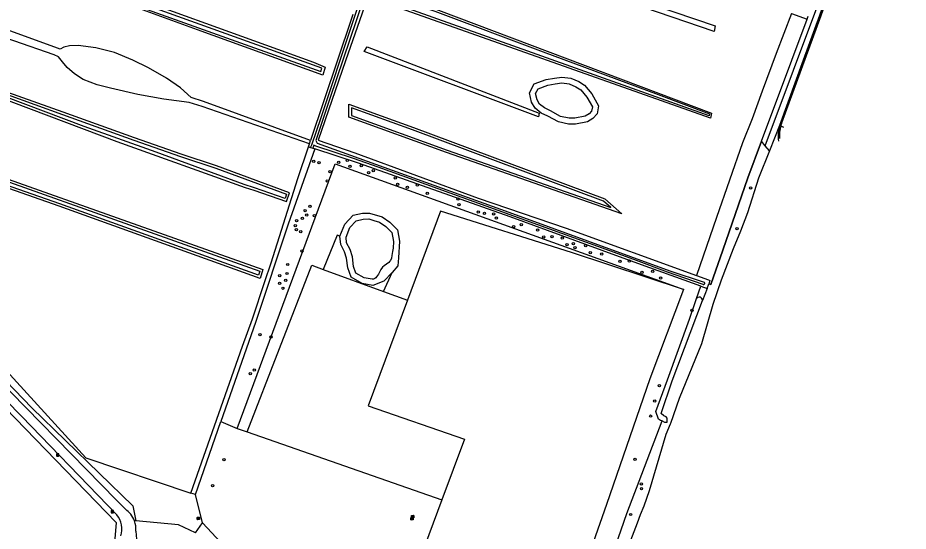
# Model space of a CAD drawing. Extents: x 163427 to 164190, y 380331 to 381641.
# Drawn here: x 163723.8 to 164100.8, y 380550.6 to 380768 of the extents above; entities that cross this region are included whole.
import ezdxf

# ---------------------------------------------------------------- set-up
doc = ezdxf.new("R2010")
doc.units = 0
for name, color, linetype in [('IMGEO_Berm_halfverhard', 7, 'Continuous'), ('IMGEO_Boom', 7, 'Continuous'), ('IMGEO_Fietspad_gesloten', 7, 'Continuous'), ('IMGEO_Gemengd_bos', 7, 'Continuous'), ('IMGEO_Grasland_agrarisch', 7, 'Continuous'), ('IMGEO_Grasland_overig', 7, 'Continuous'), ('IMGEO_Greppel_droge_sloot', 7, 'Continuous'), ('IMGEO_Groenvoorziening', 7, 'Continuous'), ('IMGEO_Hek', 7, 'Continuous'), ('IMGEO_Lichtpunt', 7, 'Continuous'), ('IMGEO_Loofbos', 7, 'Continuous'), ('IMGEO_Meer_plas_ven_vijver', 7, 'Continuous'), ('IMGEO_Rijbaan_lokaal_open', 7, 'Continuous'), ('IMGEO_Rioolput', 7, 'Continuous'), ('IMGEO_Waterloop', 7, 'Continuous')]:
    doc.layers.add(name, color=color, linetype=linetype)

msp = doc.modelspace()

# ---------------------------------------------------------------- linework, layer by layer
at = {"layer": 'IMGEO_Berm_halfverhard'}
for points in [[(164097.67, 380862.69), (164092.46, 380848.98), (164088.54, 380837.96), (164084.98, 380828.49), (164080.59, 380817.02), (164078.06, 380810.13), (164075.44, 380803.34), (164073.56, 380798.13), (164063.33, 380769.02), (164056.39, 380750), (164046.33, 380722.44)], [(164046.85, 380722.24), (164046.33, 380722.44)]]:
    msp.add_lwpolyline(points, dxfattribs=at)
msp.add_arc((164062.34, 380718.03), 16.6, 164.5922, 187.6866, dxfattribs=at)
at = {"layer": 'IMGEO_Boom'}
for centre in [(163849.12, 380707.2), (163851.35, 380706.61), (163859.66, 380706.86), (163863.31, 380707.6), (163856.04, 380702.83), (163864.44, 380705.18), (163869.19, 380705.38), (163872.32, 380702.38), (163874.3, 380703.26), (163854.79, 380698.96), (163883.62, 380700.23), (163884.58, 380697.56), (163888.73, 380696.24), (163892.97, 380697.21), (164034.07, 380696), (163897.14, 380693.63), (163910.13, 380691.31), (163847.5, 380688.15), (163910.58, 380688.94), (163844.3, 380683.08), (163845.46, 380686.32), (163846.11, 380684.48), (163849.41, 380684.22), (163918.74, 380685.73), (163921.4, 380685.24), (163925.27, 380684.97), (163926.43, 380683.24), (163841.26, 380680), (163841.82, 380682.17), (163933.72, 380679.54), (163936.94, 380680.47), (163841.78, 380678.3), (163843.58, 380677.41), (163943.88, 380678.15), (164028.34, 380678.72), (163946.51, 380675.24), (163950.01, 380675.31), (163954.32, 380674.74), (163956.36, 380671.99), (163959.08, 380672.38), (163844.12, 380669.3), (163959.71, 380670.71), (163964.3, 380671.57), (163966.18, 380668.56), (163971.03, 380667.98), (163978.74, 380664.9), (163982.75, 380664.98), (163838.08, 380663.56), (163992.63, 380660.6), (163834.68, 380658.8), (163837.24, 380656.86), (163837.78, 380659.75), (163988.04, 380660.19), (163995.95, 380657.83), (163834.65, 380655.61), (163836.06, 380653.53), (164009.24, 380644.14), (163826.3, 380633.86), (163830.94, 380632.88), (163822.22, 380617.35), (163823.9, 380618.85), (163995.5, 380612.2), (163993.48, 380605.75), (163991.74, 380599.35), (163811.04, 380580.89), (163985.14, 380581.02), (163806.29, 380569.93), (163987.85, 380570.63), (163987.89, 380568.64), (163983.27, 380557.71)]:
    msp.add_circle(centre, 0.489, dxfattribs=at)
at = {"layer": 'IMGEO_Fietspad_gesloten'}
for points in [[(164099.52, 380866.16), (164092.93, 380848.81), (164089.01, 380837.79), (164085.45, 380828.31), (164081.06, 380816.84), (164078.53, 380809.95), (164075.91, 380803.16), (164074.03, 380797.96), (164063.8, 380768.85), (164047.23, 380723.43)], [(164046.85, 380722.24), (164048.05, 380721.76)]]:
    msp.add_lwpolyline(points, dxfattribs=at)
for centre, radius, start, end in [((164062.26, 380717.95), 16, 164.4548, 183.6782), ((164061.73, 380718.12), 15.44, 159.8802, 164.5471)]:
    msp.add_arc(centre, radius, start, end, dxfattribs=at)
at = {"layer": 'IMGEO_Gemengd_bos'}
for points in [[(164013.05, 380654.35), (164002.45, 380658.2), (163989.43, 380662.81), (163971.29, 380669.53), (163948.15, 380677.9), (163932.32, 380683.71), (163895.09, 380696.93), (163868.04, 380706.47), (163849.55, 380712.54)], [(163816.74, 380594.13), (163858.15, 380706.2), (164005.75, 380653), (164005.74, 380652.97)], [(163654.6, 380684.42), (163714.47, 380623.27), (163752.54, 380581.72), (163797, 380566.78)], [(163860.21, 380675.52), (163862.27, 380680.66), (163865.75, 380684.38), (163869.76, 380685.23), (163872.74, 380685.34), (163878.12, 380683.78), (163881.25, 380681.53), (163884.52, 380678.25), (163885.38, 380673.48), (163884.95, 380666.42), (163884.73, 380662.95), (163882.24, 380660.23)], [(164005.74, 380652.97), (163958.26, 380668.62), (163902.72, 380686.12), (163888.74, 380648.45)], [(163652.61, 380682.82), (163729.78, 380602.9), (163772.51, 380561.41), (163773.7, 380554.99)], [(163860.21, 380675.52), (163859.01, 380675.93), (163853.08, 380661.49)], [(163654.53, 380668.74), (163765.42, 380554.31), (163764.4, 380542.39), (163761.76, 380534.59)], [(163820.86, 380592.7), (163848.36, 380663.22), (163853.08, 380661.49)], [(163853.08, 380661.49), (163878.7, 380652.12)], [(163878.7, 380652.12), (163882.24, 380660.23)], [(164011.17, 380649.13), (164013.05, 380654.35)], [(163878.7, 380652.12), (163888.74, 380648.45)], [(164005.74, 380652.97), (163991.42, 380615.1), (163973, 380561.94), (163952.49, 380503.27), (163936.62, 380459.73)], [(163888.74, 380648.45), (163872.15, 380603.71), (163912.9, 380589.54), (163903.39, 380563.95)], [(163809.75, 380597.03), (163816.74, 380594.13)], [(163945.13, 380455.98), (163961.18, 380500), (163968.61, 380520.38), (163981.64, 380558.15), (163996.57, 380597.3)], [(163816.74, 380594.13), (163820.86, 380592.7)], [(163820.86, 380592.7), (163903.39, 380563.95)], [(163802.04, 380554.13), (163798.99, 380566.22)], [(163903.39, 380563.95), (163874, 380484.83)], [(163799.03, 380550.01), (163791.85, 380553.38), (163773.7, 380554.99)], [(163799.03, 380550.01), (163802.04, 380554.13)], [(163860.05, 380491.88), (163802.04, 380554.13)]]:
    msp.add_lwpolyline(points, dxfattribs=at)
at = {"layer": 'IMGEO_Grasland_agrarisch'}
for points in [[(163885.37, 380818.99), (163870.55, 380772.74), (163862.61, 380749.76), (163850.97, 380716.26), (163866.45, 380710.77), (163918.79, 380691.64), (163955.96, 380678.97), (164011.19, 380658.9)], [(163697.03, 380803.2), (163748.99, 380785.54), (163849.06, 380749.19), (163853.92, 380747.15), (163852.9, 380743.69), (163799.92, 380762.89), (163751.8, 380780.55), (163693.96, 380800.77), (163679.62, 380806.91), (163680.39, 380808.7), (163697.03, 380803.2)], [(163877.91, 380779.48), (163886.93, 380777.06), (164017.54, 380727.62), (164017.06, 380725.53), (163876.62, 380775.13), (163877.91, 380779.48)], [(163865.66, 380769.42), (163865.1, 380767.74), (163859.16, 380750), (163847.78, 380716.01)], [(163667.05, 380752.27), (163706.85, 380737.84), (163765.65, 380715.64), (163820, 380696.2), (163823.72, 380695.01), (163837.6, 380690.2), (163838.79, 380693.88), (163807.93, 380705.35), (163792.94, 380710.21), (163773.25, 380717.12), (163743.05, 380728), (163719.58, 380736.44), (163695.89, 380745.47), (163667.87, 380754.61), (163667.05, 380752.27)], [(163954.16, 380742.92), (163957.98, 380742.47), (163961.29, 380741), (163963.78, 380739.5), (163966.85, 380735.87), (163969.73, 380730.72), (163969.07, 380727.33), (163967.3, 380725.34), (163964.96, 380724), (163959.98, 380723.04), (163956.96, 380722.94), (163952.7, 380723.92), (163948.22, 380726.41), (163945.45, 380727.68), (163942.8, 380729.74), (163941.34, 380732.33), (163940.4, 380736.22), (163942.4, 380740), (163947.58, 380741.91), (163950.98, 380742.5), (163954.16, 380742.92)], [(163863.97, 380731.37), (163891.31, 380721.52), (163972.35, 380691.33), (163979.5, 380684.94), (163905.26, 380711.01), (163863.97, 380725.92), (163863.97, 380731.37)], [(163657.9, 380721.59), (163827.59, 380661.4), (163826.39, 380657.65), (163741.25, 380688.28), (163680.08, 380709.65), (163656.9, 380718.29), (163657.9, 380721.59)], [(163846.89, 380713.35), (163847.32, 380714.61)]]:
    msp.add_lwpolyline(points, dxfattribs=at)
at = {"layer": 'IMGEO_Grasland_overig'}
for points in [[(164051.42, 380769.76), (164044.95, 380752.93), (164038.99, 380736.94), (164034.74, 380725.26), (164030.68, 380715.13), (164019.69, 380683.44), (164011.19, 380658.9)], [(164046.33, 380722.44), (164042.08, 380711.67)], [(164016.41, 380655.4), (164017.21, 380655.15), (164022.36, 380669.64), (164032.87, 380700.22), (164038.68, 380715.74)], [(164042.08, 380711.67), (164040.28, 380713.82)], [(164042.08, 380711.67), (164037.49, 380700.05), (164032.78, 380685.47), (164029.83, 380677.67), (164026.71, 380670.22), (164021.65, 380656.98), (164018.04, 380646.69), (164013.29, 380630), (164003.9, 380606.84), (164000.11, 380596.3), (164000, 380596), (163998.22, 380591.62), (163991.07, 380567.79), (163988.81, 380561.27), (163987.28, 380557.56), (163986.12, 380554.05), (163983.26, 380546.64)], [(164011.19, 380658.9), (164016.25, 380657.06), (164016.84, 380656.84), (164016.41, 380655.4)], [(164013.05, 380654.35), (164015.7, 380653.42)], [(164015.7, 380653.42), (164013.66, 380648.31)]]:
    msp.add_lwpolyline(points, dxfattribs=at)
at = {"layer": 'IMGEO_Greppel_droge_sloot'}
for points in [[(163889.56, 380808.66), (164019.08, 380764.63), (164018.6, 380762.23), (163888.44, 380806.74), (163889.56, 380808.66)], [(163680.87, 380807.07), (163692.63, 380802.27), (163852.08, 380745.33), (163852.46, 380746.69), (163715.95, 380795.82), (163681.25, 380807.88), (163680.87, 380807.07)], [(163847.32, 380714.61), (163801.8, 380730.47), (163796.41, 380732.1), (163785.55, 380733.56), (163774.62, 380735.59), (163763.06, 380738.24), (163757.38, 380739.63), (163751.53, 380741.89), (163747.74, 380744.28), (163744.63, 380747), (163742.68, 380749.3), (163741.02, 380751.51), (163739.25, 380752.26), (163670.76, 380776.12), (163672.1, 380780.16)], [(163847.78, 380716.01), (163802.4, 380732.59), (163797.13, 380734.33), (163792.64, 380738.29), (163786.77, 380742.39), (163779.1, 380746.76), (163772.43, 380750), (163764.67, 380753.31), (163756.85, 380755.33), (163749.34, 380756.3), (163745.72, 380756.16), (163743.3, 380755.64), (163741.69, 380754.75), (163739.5, 380755.55), (163672.1, 380780.16)], [(163871.67, 380755.71), (163944.59, 380727.57), (163944.26, 380726.03), (163870.51, 380753.79), (163871.67, 380755.71)], [(163847.32, 380714.61), (163847.78, 380716.01)]]:
    msp.add_lwpolyline(points, dxfattribs=at)
at = {"layer": 'IMGEO_Groenvoorziening'}
for points in [[(163882.24, 380660.23), (163878.77, 380656.43), (163874.12, 380654.7), (163869.57, 380655.48), (163864.96, 380658.13), (163863.48, 380662.12), (163863.03, 380666.3), (163862.15, 380668.9), (163860.55, 380672.06), (163860.21, 380675.52)], [(164015.7, 380653.42), (164016.41, 380655.4)], [(163773.7, 380554.99), (163773.2, 380555.04)]]:
    msp.add_lwpolyline(points, dxfattribs=at)
at = {"layer": 'IMGEO_Hek'}
msp.add_lwpolyline([(164038.68, 380715.74), (164032.87, 380700.22), (164022.36, 380669.64), (164017.21, 380655.15)], dxfattribs=at)
at = {"layer": 'IMGEO_Lichtpunt'}
for p, q in [((163740.16, 380583.35), (163740.16, 380582.55)), ((163740.16, 380583.35), (163740.16, 380582.55)), ((163741.07, 380583.45), (163740.26, 380583.45)), ((163741.07, 380583.45), (163740.26, 380583.45)), ((163740.26, 380582.45), (163741.07, 380582.45)), ((163740.26, 380582.45), (163741.07, 380582.45)), ((163741.16, 380582.55), (163741.16, 380583.35)), ((163741.16, 380582.55), (163741.16, 380583.35)), ((163763.36, 380559.28), (163763.36, 380558.48)), ((163763.36, 380559.28), (163763.36, 380558.48)), ((163764.26, 380559.38), (163763.45, 380559.38)), ((163764.26, 380559.38), (163763.45, 380559.38)), ((163764.35, 380558.48), (163764.35, 380559.28)), ((163764.35, 380558.48), (163764.35, 380559.28)), ((163763.45, 380558.38), (163764.26, 380558.38)), ((163763.45, 380558.38), (163764.26, 380558.38))]:
    msp.add_line(p, q, dxfattribs=at)
for points in [[(163740.54, 380583.02), (163740.58, 380582.99), (163740.39, 380582.73), (163740.35, 380582.76), (163740.54, 380583.02)], [(163740.64, 380582.97), (163740.69, 380582.97), (163740.69, 380582.65), (163740.64, 380582.65), (163740.64, 380582.97)], [(163740.75, 380582.99), (163740.79, 380583.02), (163740.98, 380582.75), (163740.94, 380582.73), (163740.75, 380582.99)], [(163763.73, 380558.95), (163763.77, 380558.92), (163763.58, 380558.66), (163763.54, 380558.69), (163763.73, 380558.95)], [(163763.83, 380558.9), (163763.88, 380558.9), (163763.88, 380558.58), (163763.83, 380558.58), (163763.83, 380558.9)], [(163763.94, 380558.92), (163763.98, 380558.95), (163764.17, 380558.68), (163764.13, 380558.66), (163763.94, 380558.92)]]:
    msp.add_lwpolyline(points, dxfattribs=at)
for centre in [(163740.66, 380583.15), (163763.86, 380559.08)]:
    msp.add_circle(centre, 0.0994, dxfattribs=at)
for centre, start, end in [((163740.26, 380583.35), 90, 180), ((163740.26, 380583.35), 90, 180), ((163740.26, 380582.55), 180, 270), ((163740.26, 380582.55), 180, 270), ((163741.07, 380583.35), 0, 90), ((163741.07, 380583.35), 0, 90), ((163741.07, 380582.55), 270, 0), ((163741.07, 380582.55), 270, 360), ((163763.45, 380559.28), 90, 180), ((163763.45, 380559.28), 90, 180), ((163764.26, 380559.28), 0, 90), ((163764.26, 380559.28), 0, 90), ((163763.45, 380558.48), 180, 270), ((163763.45, 380558.48), 180, 270), ((163764.26, 380558.48), 270, 0), ((163764.26, 380558.48), 270, 360)]:
    msp.add_arc(centre, 0.0946, start, end, dxfattribs=at)
at = {"layer": 'IMGEO_Loofbos'}
for points in [[(164040.28, 380713.82), (164064.26, 380778.05), (164087.66, 380841.86), (164097.62, 380866.66), (164099.34, 380871.36), (164100.82, 380876.72), (164098.66, 380877.44)], [(164038.68, 380715.74), (164051.5, 380750), (164057.99, 380767.43)], [(164051.42, 380769.76), (164057.99, 380767.43)], [(164057.99, 380767.43), (164058.44, 380768.64)], [(164040.28, 380713.82), (164038.68, 380715.74)]]:
    msp.add_lwpolyline(points, dxfattribs=at)
at = {"layer": 'IMGEO_Meer_plas_ven_vijver'}
for points in [[(163948.23, 380739.48), (163951.35, 380740.03), (163954.18, 380740.4), (163957.31, 380740.03), (163960.14, 380738.78), (163962.14, 380737.57), (163964.79, 380734.44), (163967.1, 380730.3), (163966.74, 380728.48), (163965.7, 380727.3), (163964.08, 380726.38), (163959.7, 380725.53), (163957.2, 380725.45), (163953.61, 380726.27), (163949.35, 380728.64), (163946.76, 380729.83), (163944.73, 380731.41), (163943.69, 380733.26), (163943.05, 380735.89), (163944.16, 380737.99), (163948.23, 380739.48)], [(163873.88, 380657.28), (163870.44, 380657.87), (163866.99, 380659.85), (163865.93, 380662.7), (163865.48, 380666.84), (163864.46, 380669.87), (163862.99, 380672.77), (163862.76, 380675.16), (163864.42, 380679.29), (163867.04, 380682.1), (163870.07, 380682.74), (163872.43, 380682.83), (163874.48, 380682.23), (163877.01, 380681.5), (163879.63, 380679.61), (163882.2, 380677.04), (163882.87, 380673.34), (163882.69, 380670.44), (163882.45, 380668.99), (163882.23, 380667.37), (163881.99, 380666.24), (163881.56, 380665.24), (163881.33, 380664.93), (163880.83, 380664.44), (163878.85, 380663.05), (163878.18, 380662.36), (163877.55, 380661.45), (163876.46, 380659.47), (163875.73, 380658.37), (163875.34, 380657.93), (163874.92, 380657.58), (163874.39, 380657.32), (163873.88, 380657.28)]]:
    msp.add_lwpolyline(points, dxfattribs=at)
at = {"layer": 'IMGEO_Rijbaan_lokaal_open'}
for points in [[(163650.54, 380681.16), (163765.55, 380563.75), (163769.33, 380559.95)], [(163765.77, 380557.59), (163761.77, 380561.69), (163725.43, 380599.17), (163650.55, 380675.55)], [(163773.72, 380550.65), (163774.01, 380547.27)]]:
    msp.add_lwpolyline(points, dxfattribs=at)
for centre, radius, start, end in [((163763.95, 380551.72), 9.82, 19.7421, 56.833), ((163757.56, 380551.38), 10.29, 344.4078, 37.0974), ((163763.93, 380551.71), 9.84, 353.791, 19.7618)]:
    msp.add_arc(centre, radius, start, end, dxfattribs=at)
at = {"layer": 'IMGEO_Rioolput'}
for p, q in [((163799.78, 380555.62), (163799.78, 380556.47)), ((163799.86, 380556.54), (163800.71, 380556.54)), ((163800.71, 380555.54), (163799.86, 380555.54)), ((163800.27, 380556.32), (163800.3, 380556.32)), ((163800.29, 380555.76), (163800.27, 380555.76)), ((163800.78, 380556.47), (163800.78, 380555.62)), ((163890.22, 380555.5), (163890.22, 380556.35)), ((163890.3, 380556.43), (163891.15, 380556.43)), ((163891.15, 380555.43), (163890.3, 380555.43)), ((163890.48, 380556.37), (163890.48, 380557.22)), ((163890.55, 380557.3), (163891.4, 380557.3)), ((163891.4, 380556.3), (163890.55, 380556.3)), ((163890.71, 380556.21), (163890.73, 380556.21)), ((163890.73, 380555.65), (163890.71, 380555.65)), ((163890.99, 380556.52), (163890.96, 380556.52)), ((163890.97, 380557.08), (163890.99, 380557.08)), ((163891.22, 380556.35), (163891.22, 380555.5)), ((163891.48, 380557.22), (163891.48, 380556.37))]:
    msp.add_line(p, q, dxfattribs=at)
for points in [[(163799.78, 380555.62), (163799.78, 380556.47)], [(163799.86, 380556.54), (163800.71, 380556.54)], [(163800.71, 380555.54), (163799.86, 380555.54)], [(163800.37, 380556.24), (163800.12, 380556.24), (163800.12, 380555.84)], [(163800.12, 380555.84), (163800.24, 380555.84), (163800.24, 380556), (163800.26, 380556)], [(163800.3, 380556.16), (163800.24, 380556.16), (163800.24, 380556.08)], [(163800.24, 380556.08), (163800.3, 380556.08)], [(163800.3, 380555.97), (163800.37, 380555.84), (163800.51, 380555.84), (163800.45, 380555.97)], [(163800.78, 380556.47), (163800.78, 380555.62)], [(163890.22, 380555.5), (163890.22, 380556.35)], [(163890.3, 380556.43), (163891.15, 380556.43)], [(163891.15, 380555.43), (163890.3, 380555.43)], [(163890.48, 380556.37), (163890.48, 380557.22)], [(163890.55, 380557.3), (163891.4, 380557.3)], [(163891.4, 380556.3), (163890.55, 380556.3)], [(163890.81, 380556.13), (163890.56, 380556.13), (163890.56, 380555.73)], [(163890.56, 380555.73), (163890.68, 380555.73), (163890.68, 380555.89), (163890.69, 380555.89)], [(163890.74, 380556.05), (163890.68, 380556.05), (163890.68, 380555.97)], [(163890.68, 380555.97), (163890.73, 380555.97)], [(163890.74, 380555.86), (163890.81, 380555.73), (163890.95, 380555.73), (163890.89, 380555.85)], [(163891.07, 380556.99), (163890.81, 380557), (163890.81, 380556.6)], [(163890.81, 380556.6), (163890.94, 380556.6), (163890.94, 380556.76), (163890.95, 380556.76)], [(163890.99, 380556.92), (163890.94, 380556.92), (163890.94, 380556.83)], [(163890.94, 380556.83), (163890.99, 380556.83)], [(163891, 380556.73), (163891.07, 380556.6), (163891.21, 380556.6), (163891.14, 380556.72)], [(163891.22, 380556.35), (163891.22, 380555.5)], [(163891.48, 380557.22), (163891.48, 380556.37)]]:
    msp.add_lwpolyline(points, dxfattribs=at)
for centre, radius, start, end in [((163799.86, 380556.47), 0.0765, 91.552, 178.448), ((163799.86, 380556.47), 0.0765, 91.552, 178.448), ((163799.86, 380555.62), 0.0765, 181.552, 268.448), ((163799.86, 380555.62), 0.0765, 181.552, 268.448), ((163800.25, 380555.95), 0.0533, 26.0293, 88.6989), ((163800.3, 380556.06), 0.0964, 77.0061, 93.1865), ((163800.28, 380556.27), 0.19, 274.7715, 282.9687), ((163800.32, 380556.12), 0.0378, 276.6634, 79.6772), ((163800.37, 380556.13), 0.109, 350.3612, 89.416), ((163800.37, 380556.13), 0.112, 277.5842, 350.9817), ((163800.35, 380555.91), 0.108, 29.5134, 73.7905), ((163800.71, 380556.47), 0.0765, 1.552, 88.448), ((163800.71, 380556.47), 0.0765, 1.552, 88.448), ((163800.71, 380555.62), 0.0765, 271.552, 358.448), ((163800.71, 380555.62), 0.0765, 271.552, 358.448), ((163890.3, 380556.35), 0.0765, 91.552, 178.448), ((163890.3, 380556.35), 0.0765, 91.552, 178.448), ((163890.3, 380555.5), 0.0765, 181.552, 268.448), ((163890.3, 380555.5), 0.0765, 181.552, 268.448), ((163890.55, 380557.22), 0.0765, 91.552, 178.448), ((163890.55, 380557.22), 0.0765, 91.552, 178.448), ((163890.55, 380556.37), 0.0765, 181.552, 268.448), ((163890.55, 380556.37), 0.0765, 181.552, 268.448), ((163890.69, 380555.84), 0.0533, 26.0293, 88.6989), ((163890.72, 380556.16), 0.19, 274.7715, 282.9687), ((163890.74, 380555.95), 0.0964, 77.0061, 93.1865), ((163890.76, 380556.01), 0.0378, 276.6634, 79.6772), ((163890.81, 380556.02), 0.109, 350.3612, 89.416), ((163890.81, 380556.02), 0.112, 277.5842, 350.9817), ((163890.79, 380555.8), 0.108, 29.5134, 73.7905), ((163890.95, 380556.71), 0.0533, 26.0293, 88.6989), ((163891, 380556.82), 0.0964, 77.0061, 93.1865), ((163890.97, 380557.02), 0.19, 274.7715, 282.9687), ((163891.01, 380556.88), 0.0378, 276.6634, 79.6772), ((163891.07, 380556.88), 0.109, 350.3612, 89.416), ((163891.06, 380556.88), 0.112, 277.5842, 350.9817), ((163891.05, 380556.67), 0.108, 29.5134, 73.7905), ((163891.15, 380556.35), 0.0765, 1.552, 88.448), ((163891.15, 380556.35), 0.0765, 1.552, 88.448), ((163891.15, 380555.5), 0.0765, 271.552, 358.448), ((163891.15, 380555.5), 0.0765, 271.552, 358.448), ((163891.4, 380557.22), 0.0765, 1.552, 88.448), ((163891.4, 380557.22), 0.0765, 1.552, 88.448), ((163891.4, 380556.37), 0.0765, 271.552, 358.448), ((163891.4, 380556.37), 0.0765, 271.552, 358.448)]:
    msp.add_arc(centre, radius, start, end, dxfattribs=at)
for centre, major_axis, ratio, start_param, end_param in [((163800.27, 380556.04), (-0.387, 0.002), 0.722429, 4.712389, 7.853982), ((163800.29, 380556.04), (-0.39, 0.002), 0.717154, 1.570796, 4.712389), ((163890.71, 380555.93), (-0.387, 0.002), 0.722429, 4.712389, 7.853982), ((163890.96, 380556.8), (-0.387, 0.002), 0.722429, 4.712389, 7.853982), ((163890.73, 380555.93), (-0.39, 0.002), 0.717154, 1.570796, 4.712389), ((163890.99, 380556.8), (-0.39, 0.002), 0.717154, 1.570796, 4.712389)]:
    msp.add_ellipse(centre, major_axis=major_axis, ratio=ratio, start_param=start_param, end_param=end_param, dxfattribs=at)
at = {"layer": 'IMGEO_Waterloop'}
for points in [[(163847.78, 380713.08), (163848.25, 380714.25), (163852.25, 380725.75), (163865.23, 380764.93), (163878.33, 380804.15), (163884.5, 380823.46)], [(163885.64, 380823.04), (163880.62, 380807.33), (163867.15, 380767.12), (163855.9, 380733.84), (163850.03, 380716), (163850.51, 380714.94), (163931.66, 380685.72), (163999.94, 380660.94), (164014.38, 380656.08)], [(163878.68, 380775.8), (163879.51, 380778.01), (163900.38, 380770.75), (163946.24, 380753.57), (163994.9, 380735.48), (164016.64, 380727.33), (164016.51, 380726.44), (163990.06, 380735.91), (163941.78, 380753.15), (163878.68, 380775.8)], [(163668.28, 380752.74), (163668.49, 380753.35), (163695.56, 380744.52), (163719.23, 380735.5), (163742.71, 380727.05), (163772.92, 380716.18), (163792.62, 380709.27), (163807.6, 380704.4), (163837.54, 380693.27), (163836.96, 380691.48), (163824.04, 380695.96), (163819.58, 380697.38), (163782.38, 380711.09), (163751.91, 380721.92), (163718.54, 380734.5), (163695.91, 380742.98), (163668.28, 380752.74)], [(163890.95, 380720.53), (163865.02, 380729.88), (163865.02, 380726.65), (163905.61, 380712), (163974.86, 380687.68), (163971.8, 380690.42), (163890.95, 380720.53)], [(163826.31, 380660.77), (163825.74, 380658.97), (163741.6, 380689.24), (163680.43, 380710.61), (163658.16, 380718.91), (163658.57, 380720.27), (163826.31, 380660.77)], [(164013.97, 380655.12), (163998.89, 380660.36), (163984.68, 380665.62), (163876.32, 380704.78), (163865.91, 380708.4), (163849.94, 380713.72), (163849.11, 380714.01), (163848.74, 380712.8)], [(163797, 380566.78), (163818.89, 380628.95), (163823.13, 380640.5), (163828.33, 380656.38), (163831.12, 380664.32), (163842.43, 380700.01), (163846.89, 380713.35)], [(163849.55, 380712.54), (163838.3, 380680.61), (163824.43, 380639.05), (163809.75, 380597.03)], [(163846.89, 380713.35), (163847.78, 380713.08)], [(163847.78, 380713.08), (163848.74, 380712.8)], [(163848.74, 380712.8), (163848.74, 380712.79), (163849.55, 380712.54)], [(164013.66, 380648.31), (164013.53, 380648.81), (164013.29, 380649.34), (164012.89, 380649.69), (164012.34, 380649.69), (164011.81, 380649.61), (164011.17, 380649.13)], [(163996.57, 380597.3), (163995.93, 380597.57), (163995.05, 380598.01), (163993.99, 380601.39), (163998.95, 380614.75), (164008.27, 380640.39), (164011.17, 380649.13)], [(163996.57, 380597.3), (163997.69, 380596.84), (163998.69, 380596.79), (163998.79, 380597.61), (163998.69, 380598.52), (163998.39, 380599.05), (163997.33, 380599.43), (163996.26, 380600.42), (164000.89, 380614.24), (164013.66, 380648.31)], [(163798.99, 380566.22), (163809.75, 380597.03)], [(163798.99, 380566.22), (163797.99, 380566.5), (163797, 380566.78)]]:
    msp.add_lwpolyline(points, dxfattribs=at)
msp.add_arc((164014.18, 380655.59), 0.52, 246.2415, 68.1714, dxfattribs=at)

doc.saveas('drawing.dxf')
